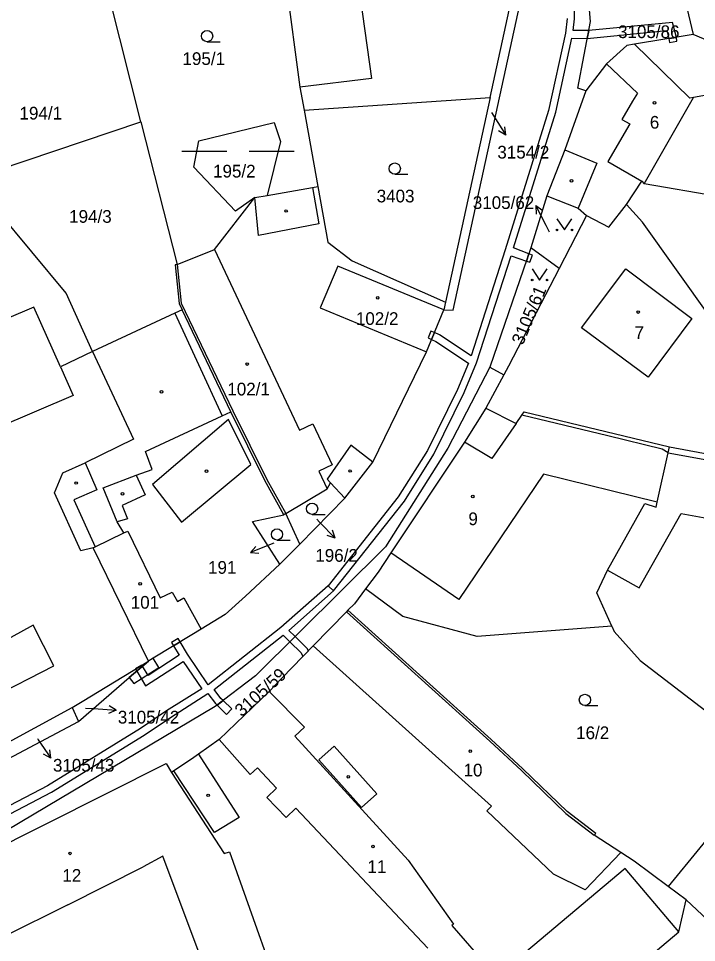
# Model space of a CAD drawing. Extents: x -776734 to -748832, y -1118122 to -976986.
# Drawn here: x -752986.4 to -752895.7, y -1115568.5 to -1115444.8 of the extents above; entities that cross this region are included whole.
import ezdxf

# ---------------------------------------------------------------- set-up
doc = ezdxf.new("R2010")
doc.units = 0
for name, color, linetype in [('KM_Hranice parcel', 7, 'Continuous'), ('KM_Parcelní čísla', 7, 'Continuous'), ('KM_Pop  PČ popisy', 7, 'Continuous'), ('KM_Vnitřní kresba', 7, 'Continuous'), ('KM_Věcná břemena k části', 7, 'Continuous'), ('KM_Značky budov', 7, 'Continuous'), ('KM_Značky kultur', 7, 'Continuous')]:
    doc.layers.add(name, color=color, linetype=linetype)

msp = doc.modelspace()

# ---------------------------------------------------------------- linework, layer by layer
at = {"layer": 'KM_Hranice parcel'}
for p, q in [((-752970, -1115458.62), (-752977.41, -1115429.43)), ((-752896.13, -1115446.97), (-752903.95, -1115448.26)), ((-752948.17, -1115457.06), (-752923.29, -1115455.36)), ((-752923.29, -1115455.36), (-752929.26, -1115482.77)), ((-752902.67, -1115466.94), (-752896.08, -1115455.39)), ((-752948.17, -1115457.06), (-752946.34, -1115467.29)), ((-752992.73, -1115466.29), (-752970, -1115458.62)), ((-752970, -1115458.62), (-752965.15, -1115477.74)), ((-752980.02, -1115481.57), (-752992.73, -1115466.29)), ((-752879.92, -1115470.87), (-752902.67, -1115466.94)), ((-752954.74, -1115468.76), (-752957.33, -1115470.58)), ((-752954.74, -1115468.76), (-752953.11, -1115468.48)), ((-752915.72, -1115468.52), (-752917.82, -1115475.5)), ((-752910.41, -1115471.17), (-752914.06, -1115478.25)), ((-752917.82, -1115475.5), (-752923.31, -1115491.48)), ((-752914.06, -1115478.25), (-752917.82, -1115475.5)), ((-752976.46, -1115489.36), (-752980.02, -1115481.57)), ((-752929.26, -1115482.77), (-752929.49, -1115483.81)), ((-752957.99, -1115497.46), (-752964.5, -1115483.78)), ((-752931.81, -1115489.41), (-752929.49, -1115483.81)), ((-752923.31, -1115491.48), (-752921.44, -1115492.48)), ((-752921.44, -1115492.48), (-752923.84, -1115496.97)), ((-752899.29, -1115502.14), (-752883.22, -1115505.16)), ((-752948.72, -1115515.16), (-752942.72, -1115509.02)), ((-752950.63, -1115511.08), (-752950.9, -1115511.23)), ((-752948.72, -1115515.16), (-752950.63, -1115511.08)), ((-752968.74, -1115530.65), (-752968.99, -1115530.81)), ((-752991.45, -1115543.69), (-752979.18, -1115537.03)), ((-752979.18, -1115537.03), (-752978.37, -1115538.88)), ((-752989.81, -1115544.97), (-752978.37, -1115538.88)), ((-752897.05, -1115562.76), (-752899.45, -1115560.98)), ((-752877.46, -1115581.39), (-752897.05, -1115562.76))]:
    msp.add_line(p, q, dxfattribs=at)
for points in [[(-752929.49, -1115483.81), (-752928.23, -1115483.83), (-752919.26, -1115442.77), (-752919.07, -1115439.94), (-752919.26, -1115434.19), (-752919.8, -1115430.15), (-752921.44, -1115423.97), (-752922.78, -1115423.28)], [(-752952.4, -1115426.47), (-752948.72, -1115454.02), (-752948.17, -1115457.06)], [(-752876.78, -1115432.38), (-752897.15, -1115442.62), (-752896.13, -1115446.97)], [(-752910.48, -1115454.47), (-752911.54, -1115454.11), (-752909.87, -1115445.21), (-752910.42, -1115438.34), (-752911.71, -1115433.53)], [(-752923.29, -1115455.36), (-752920.52, -1115442.65), (-752920.46, -1115441.07), (-752921.59, -1115440.95), (-752921.48, -1115439.79)], [(-752874.46, -1115444.85), (-752877.57, -1115445.2), (-752883.38, -1115445.79), (-752883.17, -1115447.79), (-752892.2, -1115448.62), (-752896.13, -1115446.97)], [(-752903.95, -1115448.26), (-752905.01, -1115448.44), (-752907.73, -1115450.89), (-752910.48, -1115454.47)], [(-752896.08, -1115455.39), (-752896.57, -1115455.47), (-752903.95, -1115448.26)], [(-752910.48, -1115454.47), (-752913.28, -1115462.4), (-752915.72, -1115468.52)], [(-752879.79, -1115453.59), (-752891.61, -1115454.59), (-752896.08, -1115455.39)], [(-752957.33, -1115470.58), (-752962.92, -1115464.69), (-752962.26, -1115461.18), (-752952.18, -1115458.73), (-752951.33, -1115461.27), (-752953.11, -1115468.48)], [(-752905.06, -1115469.7), (-752903.01, -1115466.57), (-752902.67, -1115466.94)], [(-752953.11, -1115468.48), (-752947.06, -1115467.42), (-752946.34, -1115467.29)], [(-752946.34, -1115467.29), (-752945.01, -1115474.75), (-752941.75, -1115477.22), (-752929.26, -1115482.77)], [(-752965.15, -1115477.74), (-752960.18, -1115475.74), (-752954.74, -1115468.76)], [(-752915.72, -1115468.52), (-752911.5, -1115470.2), (-752910.41, -1115471.17)], [(-752910.41, -1115471.17), (-752907.39, -1115472.72), (-752905.06, -1115469.7)], [(-752881.06, -1115492.45), (-752889.27, -1115491.21), (-752902.92, -1115472.08), (-752905.06, -1115469.7)], [(-752965.15, -1115477.74), (-752965.44, -1115477.77), (-752964.9, -1115482.94), (-752964.5, -1115483.78)], [(-752929.49, -1115483.81), (-752943.68, -1115477.94), (-752946.03, -1115483.55), (-752931.81, -1115489.41)], [(-752914.06, -1115478.25), (-752920.84, -1115491.36), (-752921.44, -1115492.48)], [(-752976.46, -1115489.36), (-752980.78, -1115491.41), (-752984.32, -1115483.46), (-753011.75, -1115495.13)], [(-752964.5, -1115483.78), (-752965.46, -1115484.23), (-752976.46, -1115489.36)], [(-752942.72, -1115509.02), (-752938.98, -1115504.2), (-752931.81, -1115489.41)], [(-752923.31, -1115491.48), (-752928.94, -1115502.31), (-752937.29, -1115515.53), (-752954.67, -1115532.77), (-752960.09, -1115536.91), (-752991.37, -1115555.48), (-753019.55, -1115569.44)], [(-752968.99, -1115530.81), (-752976.41, -1115515.64), (-752976.14, -1115515.51), (-752972.27, -1115513.66), (-752973.2, -1115512.18), (-752975.07, -1115507.61), (-752970.62, -1115505.95), (-752968.49, -1115505.16), (-752969.39, -1115502.74), (-752959.11, -1115497.97), (-752957.99, -1115497.46)], [(-752950.9, -1115511.23), (-752953.43, -1115506.65), (-752957.99, -1115497.46)], [(-752923.84, -1115496.97), (-752926.72, -1115501.51), (-752936.58, -1115516.34), (-752938.27, -1115518.93), (-752939.94, -1115521.16)], [(-752923.84, -1115496.97), (-752919.82, -1115499), (-752919.05, -1115497.89), (-752918.74, -1115497.43), (-752899.29, -1115502.14)], [(-752907.02, -1115526.16), (-752909.03, -1115521.67), (-752907.57, -1115518.65), (-752902.57, -1115509.73), (-752901.08, -1115510.2), (-752900.93, -1115509.56), (-752899.46, -1115502.92), (-752899.29, -1115502.14)], [(-752950.63, -1115511.08), (-752945.1, -1115507.77), (-752944.64, -1115506.96), (-752942.72, -1115509.02)], [(-752951.42, -1115517.82), (-752955.08, -1115512.12), (-752950.9, -1115511.23)], [(-752951.42, -1115517.82), (-752951.05, -1115517.48), (-752948.72, -1115515.16)], [(-752951.42, -1115517.82), (-752956.02, -1115522.14), (-752958.71, -1115524.56)], [(-752939.94, -1115521.16), (-752941.44, -1115523.17), (-752942.3, -1115524)], [(-752907.02, -1115526.16), (-752925.04, -1115527.54), (-752934.95, -1115524.83), (-752939.94, -1115521.16)], [(-752958.71, -1115524.56), (-752961.95, -1115526.53), (-752963.21, -1115527.3), (-752968.38, -1115530.43), (-752968.74, -1115530.65)], [(-752942.3, -1115524), (-752942.51, -1115524.2), (-752946.96, -1115528.78), (-752951.15, -1115533.09), (-752952.83, -1115534.9)], [(-752899.45, -1115560.98), (-752904.03, -1115557.57), (-752905.78, -1115556.43), (-752909.35, -1115554.11), (-752909.16, -1115553.87), (-752912.98, -1115550.96), (-752918.91, -1115545.22), (-752923.14, -1115541.32), (-752942.3, -1115524)], [(-752907.02, -1115526.16), (-752906.7, -1115526.87), (-752903.23, -1115530.72), (-752893.87, -1115537.9), (-752891.07, -1115540.1)], [(-752979.18, -1115537.03), (-752977.86, -1115536.2), (-752968.99, -1115530.81)], [(-752978.37, -1115538.88), (-752971.57, -1115533.03), (-752968.99, -1115530.81)], [(-752952.83, -1115534.9), (-752959.55, -1115541.31), (-752962.28, -1115543.25), (-752963.23, -1115543.92), (-752965.58, -1115545.49), (-752965.91, -1115545.71)], [(-752952.83, -1115534.9), (-752948.14, -1115539.64), (-752949.39, -1115540.88), (-752934.25, -1115557.44), (-752928.18, -1115566.02), (-752928.42, -1115566.19), (-752923.37, -1115571.99), (-752923.71, -1115572.29)], [(-753018.91, -1115571.01), (-752999.02, -1115560.81), (-752966.63, -1115544.51), (-752965.91, -1115545.71)], [(-752885.74, -1115544.26), (-752886.04, -1115544.62), (-752895.22, -1115555.82), (-752899.45, -1115560.98)], [(-752965.91, -1115545.71), (-752958.86, -1115556.58), (-752958.14, -1115556.33), (-752949.64, -1115580.36)], [(-752916.48, -1115582.61), (-752898.06, -1115567.06), (-752897.05, -1115562.76)]]:
    msp.add_lwpolyline(points, dxfattribs=at)
at = {"layer": 'KM_Pop  PČ popisy'}
for p, q in [((-752923.08, -1115457.4), (-752922.79, -1115457.86)), ((-752922.79, -1115457.86), (-752921.2, -1115460.405)), ((-752921.2, -1115460.405), (-752921.306, -1115459.29)), ((-752921.2, -1115460.405), (-752922.155, -1115459.821)), ((-752915.79, -1115472.53), (-752917.152, -1115469.856)), ((-752917.152, -1115469.856), (-752916.252, -1115470.521)), ((-752917.152, -1115469.856), (-752917.144, -1115470.976)), ((-752915.34, -1115473.41), (-752915.79, -1115472.53)), ((-752946.49, -1115511.8), (-752946.1, -1115512.2)), ((-752946.1, -1115512.2), (-752944.015, -1115514.359)), ((-752944.015, -1115514.359), (-752944.351, -1115513.29)), ((-752952.22, -1115515.03), (-752952.58, -1115515.17)), ((-752944.015, -1115514.359), (-752945.071, -1115513.986)), ((-752952.58, -1115515.17), (-752955.362, -1115516.294)), ((-752955.362, -1115516.294), (-752954.622, -1115515.455)), ((-752955.362, -1115516.294), (-752954.246, -1115516.383)), ((-752977.42, -1115537.1), (-752976.3, -1115537.17)), ((-752976.3, -1115537.17), (-752973.306, -1115537.379)), ((-752973.306, -1115537.379), (-752974.27, -1115536.81)), ((-752973.306, -1115537.379), (-752974.34, -1115537.809)), ((-752983.84, -1115541.18), (-752983.74, -1115541.33)), ((-752983.74, -1115541.33), (-752982.062, -1115543.818)), ((-752982.062, -1115543.818), (-752983.037, -1115543.268)), ((-752982.062, -1115543.818), (-752982.207, -1115542.708))]:
    msp.add_line(p, q, dxfattribs=at)
at = {"layer": 'KM_Vnitřní kresba'}
for p, q in [((-752941.68, -1115434.58), (-752939.15, -1115452.85)), ((-752907.73, -1115450.89), (-752903.58, -1115454.79)), ((-752939.15, -1115452.85), (-752948.72, -1115454.02)), ((-752903.58, -1115454.79), (-752904.22, -1115455.88)), ((-752904.22, -1115455.88), (-752905.65, -1115458.32)), ((-752904.61, -1115458.92), (-752907.52, -1115463.93)), ((-752905.65, -1115458.32), (-752904.61, -1115458.92)), ((-752913.28, -1115462.4), (-752909.03, -1115464.15)), ((-752909.03, -1115464.15), (-752911.5, -1115470.2)), ((-752907.52, -1115463.93), (-752903.01, -1115466.57)), ((-752947.06, -1115467.42), (-752946.21, -1115472.3)), ((-752954.27, -1115473.84), (-752954.74, -1115468.76)), ((-752946.21, -1115472.3), (-752954.27, -1115473.84)), ((-752960.18, -1115475.74), (-752948.8, -1115499.91)), ((-752965.15, -1115477.74), (-752964.61, -1115482.91)), ((-752911.04, -1115486.23), (-752905.14, -1115478.33)), ((-752905.14, -1115478.33), (-752896.28, -1115484.94)), ((-752964.61, -1115482.91), (-752957.72, -1115497.33)), ((-752965.46, -1115484.23), (-752959.11, -1115497.97)), ((-752896.28, -1115484.94), (-752902.15, -1115492.83)), ((-752902.15, -1115492.83), (-752911.04, -1115486.23)), ((-752976.46, -1115489.36), (-752971, -1115501.11)), ((-752980.78, -1115491.41), (-752979.06, -1115495.27)), ((-752979.06, -1115495.27), (-753000.2, -1115504.25)), ((-752957.72, -1115497.33), (-752953.16, -1115506.5)), ((-752958.29, -1115498.48), (-752968.43, -1115507.19)), ((-752955.29, -1115504.5), (-752958.29, -1115498.48)), ((-752919.82, -1115499), (-752923.06, -1115503.69)), ((-752907.56, -1115500.66), (-752919.05, -1115497.89)), ((-752948.8, -1115499.91), (-752947, -1115499.06)), ((-752947, -1115499.06), (-752944.41, -1115504.56)), ((-752971, -1115501.11), (-752977.46, -1115504.29)), ((-752900.28, -1115502.43), (-752907.56, -1115500.66)), ((-752941.9, -1115501.9), (-752945.1, -1115506.46)), ((-752938.98, -1115504.2), (-752941.9, -1115501.9)), ((-752923.06, -1115503.69), (-752926.72, -1115501.51)), ((-752899.46, -1115502.92), (-752900.28, -1115502.43)), ((-752899.46, -1115502.92), (-752883.36, -1115505.94)), ((-752977.46, -1115504.29), (-752975.88, -1115507.91)), ((-752964.58, -1115512.23), (-752955.29, -1115504.5)), ((-752944.41, -1115504.56), (-752946.21, -1115505.41)), ((-752970.62, -1115505.95), (-752969.43, -1115508.56)), ((-752946.21, -1115505.41), (-752945.1, -1115507.77)), ((-752916.16, -1115505.79), (-752927.48, -1115522.56)), ((-752900.93, -1115509.56), (-752916.16, -1115505.79)), ((-752968.43, -1115507.19), (-752964.58, -1115512.23)), ((-752953.16, -1115506.5), (-752950.63, -1115511.08)), ((-752945.1, -1115506.46), (-752944.64, -1115506.96)), ((-752975.88, -1115507.91), (-752978.96, -1115509.25)), ((-752969.43, -1115508.56), (-752972.53, -1115509.99)), ((-752978.96, -1115509.25), (-752976.14, -1115515.51)), ((-752972.53, -1115509.99), (-752971.8, -1115511.77)), ((-752903.34, -1115521.02), (-752897.73, -1115511.06)), ((-752897.73, -1115511.06), (-752869.98, -1115516.23)), ((-752971.8, -1115511.77), (-752973.2, -1115512.18)), ((-752972.27, -1115513.66), (-752971.77, -1115513.42)), ((-752971.77, -1115513.42), (-752967.44, -1115522.36)), ((-752927.48, -1115522.56), (-752936.58, -1115516.34)), ((-752907.57, -1115518.65), (-752903.34, -1115521.02)), ((-752967.44, -1115522.36), (-752965.8, -1115521.57)), ((-752942.51, -1115524.2), (-752923.34, -1115541.54)), ((-752923.11, -1115550.23), (-752946.96, -1115528.78)), ((-752959.55, -1115541.31), (-752955.39, -1115545.97)), ((-752944.17, -1115542.18), (-752946.21, -1115544.01)), ((-752938.45, -1115548.56), (-752944.17, -1115542.18)), ((-752923.34, -1115541.54), (-752919.11, -1115545.44)), ((-752962.28, -1115543.25), (-752956.86, -1115551.73)), ((-752946.21, -1115544.01), (-752940.5, -1115550.4)), ((-752960.14, -1115553.77), (-752965.58, -1115545.49)), ((-752955.39, -1115545.97), (-752954.42, -1115545.1)), ((-752954.42, -1115545.1), (-752951.85, -1115547.81)), ((-752919.11, -1115545.44), (-752913.17, -1115551.2)), ((-752951.85, -1115547.81), (-752953.15, -1115549.05)), ((-752953.15, -1115549.05), (-752950.56, -1115551.75)), ((-752940.5, -1115550.4), (-752938.45, -1115548.56)), ((-752950.56, -1115551.75), (-752949.26, -1115550.5)), ((-752949.26, -1115550.5), (-752931.64, -1115569.25)), ((-752923.71, -1115550.87), (-752923.11, -1115550.23)), ((-752914.8, -1115559.31), (-752923.71, -1115550.87)), ((-752956.86, -1115551.73), (-752960.14, -1115553.77)), ((-752913.17, -1115551.2), (-752909.35, -1115554.11)), ((-752967.05, -1115556.93), (-752969.68, -1115558.34)), ((-752957.42, -1115582.66), (-752967.05, -1115556.93)), ((-752905.78, -1115556.43), (-752910.59, -1115561.45)), ((-752979.78, -1115563.42), (-752969.68, -1115558.34)), ((-752905.22, -1115558.58), (-752922.9, -1115573.44)), ((-752910.59, -1115561.45), (-752914.8, -1115559.31)), ((-752898.06, -1115567.06), (-752905.22, -1115558.58)), ((-752979.78, -1115563.42), (-752988.37, -1115567.71))]:
    msp.add_line(p, q, dxfattribs=at)
for points in [[(-752976.41, -1115515.64), (-752978.02, -1115516.05), (-752981.56, -1115508.28), (-752980.44, -1115505.62), (-752977.46, -1115504.29)], [(-752965.8, -1115521.57), (-752965.12, -1115522.82), (-752964.27, -1115522.36), (-752961.95, -1115526.53)], [(-752990.02, -1115535.71), (-752981.63, -1115531.45), (-752984.41, -1115526.02), (-752988.69, -1115528.38)]]:
    msp.add_lwpolyline(points, dxfattribs=at)
at = {"layer": 'KM_Věcná břemena k části'}
for points in [[(-752912.99, -1115444.8), (-752913.22, -1115446.77), (-752915.47, -1115457.1), (-752921.27, -1115475.76), (-752925.83, -1115489.97), (-752930.07, -1115487.16), (-752930.74, -1115486.83), (-752931.12, -1115487.75), (-752930.57, -1115488.03), (-752926.18, -1115490.94), (-752927.67, -1115494.46), (-752931.68, -1115502.64), (-752935.57, -1115508.81), (-752944.97, -1115520.74), (-752944.24, -1115521.43), (-752934.75, -1115509.39), (-752930.8, -1115503.14), (-752926.75, -1115494.87), (-752925.09, -1115490.91), (-752920.48, -1115476.58), (-752918.43, -1115477.27), (-752918.1, -1115476.32), (-752920.15, -1115475.52), (-752914.5, -1115457.35), (-752912.35, -1115447.45), (-752910.3, -1115447.5), (-752910.1, -1115446.42), (-752912.17, -1115446.43), (-752911.99, -1115444.86), (-752912.05, -1115438.35)], [(-752990.24, -1115552.67), (-752981.96, -1115548.35), (-752969.57, -1115540.71), (-752966.06, -1115538.36), (-752961.03, -1115535.17), (-752960.04, -1115536.49), (-752959.82, -1115536.7), (-752959.02, -1115536.09), (-752959.29, -1115535.83), (-752960.2, -1115534.61), (-752950.98, -1115527.35), (-752950.09, -1115528.22), (-752949.38, -1115527.52), (-752950.21, -1115526.7), (-752944.24, -1115521.43), (-752944.97, -1115520.74), (-752951.28, -1115526.3), (-752961.02, -1115533.98), (-752963.78, -1115529.9), (-752964.77, -1115528.24), (-752965.63, -1115528.76), (-752964.87, -1115530.01), (-752969.05, -1115532.72), (-752969.79, -1115531.5), (-752970.56, -1115532.16), (-752969.37, -1115534.12), (-752964.34, -1115530.86), (-752961.87, -1115534.52), (-752966.56, -1115537.49), (-752970.06, -1115539.83), (-752982.48, -1115547.5), (-752990.64, -1115551.74)]]:
    msp.add_lwpolyline(points, dxfattribs=at)
for points in [[(-752898.37, -1115447.34), (-752898.91, -1115445.34), (-752910.1, -1115446.42), (-752910.3, -1115447.5), (-752899.65, -1115446.42), (-752899.36, -1115447.5)], [(-752898.37, -1115447.34), (-752899.36, -1115447.5), (-752899.28, -1115448), (-752898.29, -1115447.83)], [(-752917.96, -1115477.43), (-752917.63, -1115476.48), (-752918.1, -1115476.32), (-752918.43, -1115477.27)], [(-752931.12, -1115487.75), (-752930.74, -1115486.83), (-752931.2, -1115486.64), (-752931.58, -1115487.56)], [(-752965.63, -1115528.76), (-752964.77, -1115528.24), (-752965.03, -1115527.81), (-752965.89, -1115528.33)], [(-752948.34, -1115530.2), (-752947.6, -1115529.44), (-752947.76, -1115529.11), (-752949.38, -1115527.52), (-752950.09, -1115528.22), (-752948.58, -1115529.69)], [(-752971.57, -1115533.03), (-752970.93, -1115533.8), (-752967.59, -1115531.67), (-752968.38, -1115530.43), (-752968.74, -1115530.65), (-752968.99, -1115530.81)], [(-752970.73, -1115531.87), (-752970.56, -1115532.16), (-752969.79, -1115531.5), (-752969.88, -1115531.35)], [(-752958.56, -1115537.94), (-752957.86, -1115537.22), (-752959.02, -1115536.09), (-752959.82, -1115536.7)]]:
    msp.add_lwpolyline(points, close=True, dxfattribs=at)
at = {"layer": 'KM_Značky budov'}
for centre in [(-752901.2968, -1115456.0892), (-752912.4068, -1115466.5292), (-752950.5868, -1115470.5692), (-752938.3268, -1115482.1992), (-752903.4768, -1115484.0992), (-752955.7968, -1115491.0592), (-752967.2568, -1115494.7792), (-752942.0268, -1115505.3692), (-752961.2168, -1115505.3892), (-752978.6668, -1115506.9792), (-752972.4568, -1115508.4292), (-752925.6168, -1115508.7792), (-752970.1068, -1115520.4792), (-752925.9368, -1115542.8792), (-752942.2568, -1115546.3092), (-752960.9968, -1115548.7792), (-752938.9568, -1115555.6392), (-752979.4868, -1115556.5492)]:
    msp.add_circle(centre, 0.175, dxfattribs=at)
at = {"layer": 'KM_Značky kultur'}
for p, q in [((-752961.143, -1115447.91), (-752959.393, -1115447.91)), ((-752964.519, -1115462.55), (-752958.519, -1115462.55)), ((-752955.519, -1115462.55), (-752949.519, -1115462.55)), ((-752936.043, -1115465.64), (-752934.293, -1115465.64)), ((-752947.103, -1115511.18), (-752945.353, -1115511.18)), ((-752951.793, -1115514.61), (-752950.043, -1115514.61)), ((-752910.613, -1115536.75), (-752908.863, -1115536.75))]:
    msp.add_line(p, q, dxfattribs=at)
for points in [[(-752914.34, -1115471.609), (-752913.34, -1115473.11), (-752912.34, -1115471.609)], [(-752917.66, -1115478.309), (-752916.66, -1115479.81), (-752915.66, -1115478.309)]]:
    msp.add_lwpolyline(points, dxfattribs=at)
for centre, radius in [((-752961.1429, -1115447.1598), 0.75), ((-752936.0429, -1115464.8898), 0.75), ((-752914.34, -1115473.1095), 0.1), ((-752912.34, -1115473.1095), 0.1), ((-752917.66, -1115479.8095), 0.1), ((-752915.66, -1115479.8095), 0.1), ((-752947.1029, -1115510.4298), 0.75), ((-752951.7929, -1115513.8598), 0.75), ((-752910.6129, -1115535.9998), 0.75)]:
    msp.add_circle(centre, radius, dxfattribs=at)

# ---------------------------------------------------------------- texts
at = {"layer": 'KM_Parcelní čísla'}
for s, p in [('3105/86', (-752906.17, -1115447.43)), ('195/1', (-752964.438, -1115451.03)), ('194/1', (-752986.24, -1115458.33)), ('6', (-752901.92, -1115459.55)), ('3154/2', (-752922.32, -1115463.548)), ('195/2', (-752960.348, -1115466.09)), ('3403', (-752938.46, -1115469.42)), ('3105/62', (-752925.603, -1115470.3)), ('194/3', (-752979.598, -1115472.15)), ('102/2', (-752941.24, -1115485.82)), ('7', (-752903.96, -1115487.7)), ('102/1', (-752958.44, -1115495.26)), ('9', (-752926.19, -1115512.62)), ('196/2', (-752946.67, -1115517.518)), ('191', (-752961.02, -1115519.128)), ('101', (-752971.36, -1115523.8)), ('3105/42', (-752973.09, -1115539.168)), ('16/2', (-752911.78, -1115541.26)), ('3105/43', (-752981.77, -1115545.608)), ('10', (-752926.84, -1115546.25)), ('11', (-752939.69, -1115559.17)), ('12', (-752980.51, -1115560.35))]:
    msp.add_text(s, height=1.7, dxfattribs=at).set_placement(p)
for s, rotation, p in [('3105/61', 66.999997, (-752918.917, -1115488.622)), ('3105/59', 42, (-752956.511, -1115538.361))]:
    msp.add_text(s, height=1.7, rotation=rotation, dxfattribs=at).set_placement(p)

doc.saveas('drawing.dxf')
